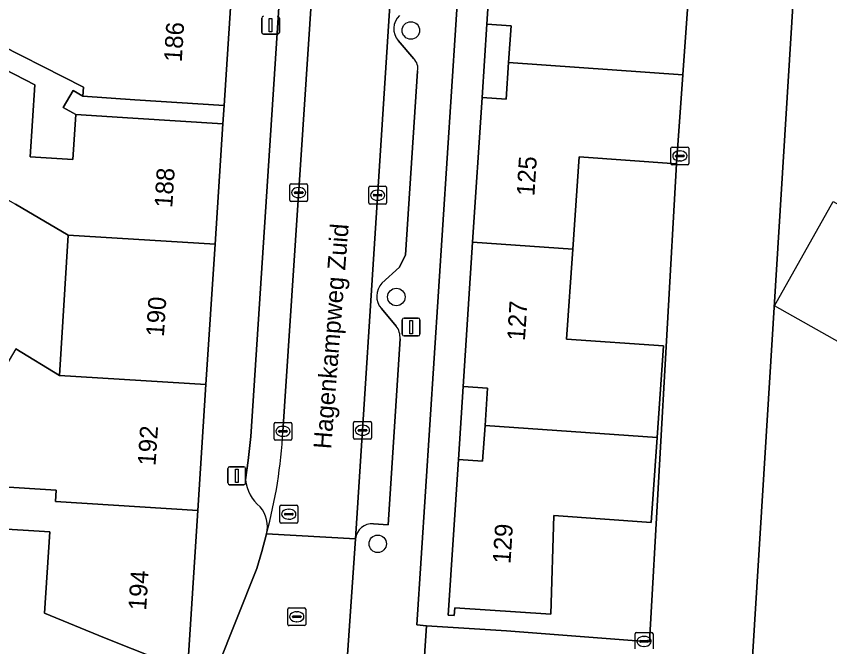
# Model space of a CAD drawing. Extents: x 160102 to 160934, y 382045 to 382923.
# Drawn here: x 160536.3 to 160581.82, y 382406.82 to 382442.11 of the extents above; entities that cross this region are included whole.
import ezdxf

# ---------------------------------------------------------------- set-up
doc = ezdxf.new("R2010")
doc.units = 0
for name, color, linetype in [('IMGEO_Boom', 7, 'Continuous'), ('IMGEO_Erf', 7, 'Continuous'), ('IMGEO_Kolk', 7, 'Continuous'), ('IMGEO_Lichtmast', 7, 'Continuous'), ('IMGEO_Openbare_ruimte_label', 7, 'Continuous'), ('IMGEO_Pand', 7, 'Continuous'), ('IMGEO_Pand_nummerreeks', 7, 'Continuous'), ('IMGEO_Pand_vergunning_verleend', 7, 'Continuous'), ('IMGEO_Parkeervlak_open', 7, 'Continuous'), ('IMGEO_Rijbaan_lokaal_open', 7, 'Continuous'), ('IMGEO_Rioolput', 7, 'Continuous'), ('IMGEO_Voetpad_open', 7, 'Continuous')]:
    doc.layers.add(name, color=color, linetype=linetype)

msp = doc.modelspace()

# ---------------------------------------------------------------- linework, layer by layer
at = {"layer": 'IMGEO_Boom'}
for centre in [(160558.379, 382441.313), (160557.566, 382426.398), (160556.526, 382412.584)]:
    msp.add_circle(centre, 0.489, dxfattribs=at)
at = {"layer": 'IMGEO_Erf'}
for points in [[(160562.832, 382471.504), (160558.716, 382408.042), (160559.249, 382407.996), (160563.732, 382407.708), (160571.729, 382407.102), (160573.238, 382433.856), (160567.798, 382434.239), (160567.433, 382429.064), (160567.079, 382424.039), (160572.519, 382423.656), (160572.157, 382418.525), (160571.823, 382413.781), (160566.383, 382414.164), (160566.203, 382408.653), (160560.834, 382409.005), (160560.805, 382408.565), (160560.475, 382408.586), (160561.047, 382417.304), (160561.305, 382421.38), (160561.833, 382429.459), (160562.363, 382437.563), (160562.623, 382441.664), (160563.149, 382449.777)], [(160609.795, 382441.666), (160575.28, 382462.823), (160575.021, 382459.145), (160574.688, 382454.416), (160569.245, 382454.799), (160568.863, 382449.374), (160568.5, 382444.219), (160573.941, 382443.836), (160574.329, 382448.711), (160580.077, 382448.126), (160577.211, 382401.721)], [(160534.464, 382439.736), (160537.338, 382438.276), (160537.086, 382434.242), (160539.471, 382434.093), (160539.628, 382436.605), (160538.929, 382437.008), (160539.479, 382437.958), (160540.026, 382437.641), (160540.055, 382438.138), (160534.319, 382441.052)], [(160536.278, 382423.502), (160538.719, 382422.011), (160539.207, 382429.855), (160536.261, 382431.591)], [(160545.873, 382405.467), (160541.232, 382407.327), (160537.889, 382408.7), (160538.173, 382413.251), (160531.848, 382413.645)]]:
    msp.add_lwpolyline(points, dxfattribs=at)
for points in [[(160562.623, 382441.664), (160562.363, 382437.563), (160563.711, 382437.475), (160563.846, 382439.522), (160563.982, 382441.576)], [(160561.305, 382421.38), (160561.047, 382417.304), (160562.394, 382417.216), (160562.527, 382419.204), (160562.666, 382421.291)]]:
    msp.add_lwpolyline(points, close=True, dxfattribs=at)
at = {"layer": 'IMGEO_Kolk'}
for p, q in [((160572.928, 382433.864), (160572.928, 382434.716)), ((160573.003, 382434.79), (160573.855, 382434.79)), ((160573.929, 382434.716), (160573.929, 382433.864)), ((160573.187, 382434.284), (160573.187, 382434.296)), ((160573.625, 382434.247), (160573.227, 382434.247)), ((160573.23, 382434.333), (160573.628, 382434.333)), ((160573.416, 382434.57), (160573.441, 382434.57)), ((160573.671, 382434.296), (160573.671, 382434.284)), ((160573.855, 382433.79), (160573.003, 382433.79)), ((160573.439, 382434.01), (160573.414, 382434.01)), ((160551.601, 382431.811), (160551.601, 382432.663)), ((160551.676, 382432.737), (160552.528, 382432.737)), ((160552.089, 382432.517), (160552.114, 382432.517)), ((160552.602, 382432.663), (160552.602, 382431.811)), ((160556.02, 382431.666), (160556.02, 382432.518)), ((160556.095, 382432.592), (160556.947, 382432.592)), ((160557.021, 382432.518), (160557.021, 382431.666)), ((160551.86, 382432.231), (160551.86, 382432.243)), ((160552.298, 382432.194), (160551.9, 382432.194)), ((160551.903, 382432.28), (160552.301, 382432.28)), ((160552.112, 382431.957), (160552.087, 382431.957)), ((160552.344, 382432.243), (160552.344, 382432.231)), ((160556.279, 382432.086), (160556.279, 382432.098)), ((160556.717, 382432.049), (160556.319, 382432.049)), ((160556.322, 382432.135), (160556.72, 382432.135)), ((160556.508, 382432.372), (160556.533, 382432.372)), ((160556.763, 382432.098), (160556.763, 382432.086)), ((160552.528, 382431.737), (160551.676, 382431.737)), ((160556.947, 382431.592), (160556.095, 382431.592)), ((160556.531, 382431.812), (160556.506, 382431.812)), ((160550.722, 382418.451), (160550.722, 382419.303)), ((160550.797, 382419.377), (160551.649, 382419.377)), ((160551.723, 382419.303), (160551.723, 382418.451)), ((160555.171, 382418.51), (160555.171, 382419.362)), ((160555.246, 382419.436), (160556.098, 382419.436)), ((160555.659, 382419.216), (160555.684, 382419.216)), ((160556.172, 382419.362), (160556.172, 382418.51)), ((160550.981, 382418.871), (160550.981, 382418.883)), ((160551.419, 382418.834), (160551.021, 382418.834)), ((160551.024, 382418.92), (160551.422, 382418.92)), ((160551.21, 382419.157), (160551.235, 382419.157)), ((160551.465, 382418.883), (160551.465, 382418.871)), ((160555.43, 382418.93), (160555.43, 382418.942)), ((160555.868, 382418.893), (160555.47, 382418.893)), ((160555.473, 382418.979), (160555.871, 382418.979)), ((160555.914, 382418.942), (160555.914, 382418.93)), ((160551.649, 382418.377), (160550.797, 382418.377)), ((160551.233, 382418.597), (160551.208, 382418.597)), ((160556.098, 382418.436), (160555.246, 382418.436)), ((160555.682, 382418.656), (160555.657, 382418.656)), ((160551.495, 382408.075), (160551.495, 382408.927)), ((160551.57, 382409.001), (160552.422, 382409.001)), ((160551.983, 382408.781), (160552.008, 382408.781)), ((160552.496, 382408.927), (160552.496, 382408.075)), ((160551.754, 382408.495), (160551.754, 382408.507)), ((160552.192, 382408.458), (160551.794, 382408.458)), ((160551.797, 382408.544), (160552.195, 382408.544)), ((160552.238, 382408.507), (160552.238, 382408.495)), ((160552.422, 382408.001), (160551.57, 382408.001)), ((160552.006, 382408.221), (160551.981, 382408.221)), ((160570.926, 382406.695), (160570.926, 382407.547)), ((160571.001, 382407.621), (160571.853, 382407.621)), ((160571.414, 382407.401), (160571.439, 382407.401)), ((160571.927, 382407.547), (160571.927, 382406.695)), ((160571.185, 382407.115), (160571.185, 382407.127)), ((160571.623, 382407.078), (160571.225, 382407.078)), ((160571.228, 382407.164), (160571.626, 382407.164)), ((160571.669, 382407.127), (160571.669, 382407.115)), ((160571.437, 382406.841), (160571.412, 382406.841))]:
    msp.add_line(p, q, dxfattribs=at)
for points in [[(160572.928, 382433.864), (160572.928, 382434.716)], [(160573.003, 382434.79), (160573.855, 382434.79)], [(160573.929, 382434.716), (160573.929, 382433.864)], [(160573.855, 382433.79), (160573.003, 382433.79)], [(160551.601, 382431.811), (160551.601, 382432.663)], [(160551.676, 382432.737), (160552.528, 382432.737)], [(160552.602, 382432.663), (160552.602, 382431.811)], [(160556.02, 382431.666), (160556.02, 382432.518)], [(160556.095, 382432.592), (160556.947, 382432.592)], [(160557.021, 382432.518), (160557.021, 382431.666)], [(160552.528, 382431.737), (160551.676, 382431.737)], [(160556.947, 382431.592), (160556.095, 382431.592)], [(160550.722, 382418.451), (160550.722, 382419.303)], [(160550.797, 382419.377), (160551.649, 382419.377)], [(160551.723, 382419.303), (160551.723, 382418.451)], [(160555.171, 382418.51), (160555.171, 382419.362)], [(160555.246, 382419.436), (160556.098, 382419.436)], [(160556.172, 382419.362), (160556.172, 382418.51)], [(160551.649, 382418.377), (160550.797, 382418.377)], [(160556.098, 382418.436), (160555.246, 382418.436)], [(160551.495, 382408.075), (160551.495, 382408.927)], [(160551.57, 382409.001), (160552.422, 382409.001)], [(160552.496, 382408.927), (160552.496, 382408.075)], [(160552.422, 382408.001), (160551.57, 382408.001)], [(160570.926, 382406.695), (160570.926, 382407.547)], [(160571.001, 382407.621), (160571.853, 382407.621)], [(160571.927, 382407.547), (160571.927, 382406.695)]]:
    msp.add_lwpolyline(points, dxfattribs=at)
for centre, radius, start, end in [((160573.005, 382434.714), 0.0765, 91.552, 178.448), ((160573.005, 382434.714), 0.0765, 91.552, 178.448), ((160573.853, 382434.714), 0.0765, 1.552, 88.448), ((160573.853, 382434.714), 0.0765, 1.552, 88.448), ((160573.227, 382434.293), 0.0403, 85.8775, 175.7526), ((160573.224, 382434.283), 0.0366, 178.938, 274.7102), ((160573.628, 382434.29), 0.043, 264.8664, 352.4533), ((160573.632, 382434.295), 0.0386, 1.7309, 96.639), ((160573.005, 382433.866), 0.0765, 181.552, 268.448), ((160573.005, 382433.866), 0.0765, 181.552, 268.448), ((160573.853, 382433.866), 0.0765, 271.552, 358.448), ((160573.853, 382433.866), 0.0765, 271.552, 358.448), ((160551.678, 382432.661), 0.0765, 91.552, 178.448), ((160551.678, 382432.661), 0.0765, 91.552, 178.448), ((160552.526, 382432.661), 0.0765, 1.552, 88.448), ((160552.526, 382432.661), 0.0765, 1.552, 88.448), ((160556.097, 382432.516), 0.0765, 91.552, 178.448), ((160556.097, 382432.516), 0.0765, 91.552, 178.448), ((160556.945, 382432.516), 0.0765, 1.552, 88.448), ((160556.945, 382432.516), 0.0765, 1.552, 88.448), ((160551.9, 382432.24), 0.0403, 85.8775, 175.7526), ((160551.897, 382432.23), 0.0366, 178.938, 274.7102), ((160552.301, 382432.237), 0.043, 264.8664, 352.4533), ((160552.305, 382432.242), 0.0386, 1.7309, 96.639), ((160556.319, 382432.095), 0.0403, 85.8775, 175.7526), ((160556.316, 382432.085), 0.0366, 178.938, 274.7102), ((160556.72, 382432.092), 0.043, 264.8664, 352.4533), ((160556.724, 382432.097), 0.0386, 1.7309, 96.639), ((160551.678, 382431.813), 0.0765, 181.552, 268.448), ((160551.678, 382431.813), 0.0765, 181.552, 268.448), ((160552.526, 382431.813), 0.0765, 271.552, 358.448), ((160552.526, 382431.813), 0.0765, 271.552, 358.448), ((160556.097, 382431.668), 0.0765, 181.552, 268.448), ((160556.097, 382431.668), 0.0765, 181.552, 268.448), ((160556.945, 382431.668), 0.0765, 271.552, 358.448), ((160556.945, 382431.668), 0.0765, 271.552, 358.448), ((160550.799, 382419.301), 0.0765, 91.552, 178.448), ((160550.799, 382419.301), 0.0765, 91.552, 178.448), ((160551.647, 382419.301), 0.0765, 1.552, 88.448), ((160551.647, 382419.301), 0.0765, 1.552, 88.448), ((160555.248, 382419.36), 0.0765, 91.552, 178.448), ((160555.248, 382419.36), 0.0765, 91.552, 178.448), ((160556.096, 382419.36), 0.0765, 1.552, 88.448), ((160556.096, 382419.36), 0.0765, 1.552, 88.448), ((160551.021, 382418.88), 0.0403, 85.8775, 175.7526), ((160551.018, 382418.87), 0.0366, 178.938, 274.7102), ((160551.422, 382418.877), 0.043, 264.8664, 352.4533), ((160551.426, 382418.882), 0.0386, 1.7309, 96.639), ((160555.47, 382418.939), 0.0403, 85.8775, 175.7526), ((160555.467, 382418.929), 0.0366, 178.938, 274.7102), ((160555.871, 382418.936), 0.043, 264.8664, 352.4533), ((160555.875, 382418.941), 0.0386, 1.7309, 96.639), ((160550.799, 382418.453), 0.0765, 181.552, 268.448), ((160550.799, 382418.453), 0.0765, 181.552, 268.448), ((160551.647, 382418.453), 0.0765, 271.552, 358.448), ((160551.647, 382418.453), 0.0765, 271.552, 358.448), ((160555.248, 382418.512), 0.0765, 181.552, 268.448), ((160555.248, 382418.512), 0.0765, 181.552, 268.448), ((160556.096, 382418.512), 0.0765, 271.552, 358.448), ((160556.096, 382418.512), 0.0765, 271.552, 358.448), ((160551.572, 382408.925), 0.0765, 91.552, 178.448), ((160551.572, 382408.925), 0.0765, 91.552, 178.448), ((160552.42, 382408.925), 0.0765, 1.552, 88.448), ((160552.42, 382408.925), 0.0765, 1.552, 88.448), ((160551.794, 382408.504), 0.0403, 85.8775, 175.7526), ((160551.791, 382408.494), 0.0366, 178.938, 274.7102), ((160552.195, 382408.501), 0.043, 264.8664, 352.4533), ((160552.199, 382408.506), 0.0386, 1.7309, 96.639), ((160551.572, 382408.077), 0.0765, 181.552, 268.448), ((160551.572, 382408.077), 0.0765, 181.552, 268.448), ((160552.42, 382408.077), 0.0765, 271.552, 358.448), ((160552.42, 382408.077), 0.0765, 271.552, 358.448), ((160571.003, 382407.545), 0.0765, 91.552, 178.448), ((160571.003, 382407.545), 0.0765, 91.552, 178.448), ((160571.851, 382407.545), 0.0765, 1.552, 88.448), ((160571.851, 382407.545), 0.0765, 1.552, 88.448), ((160571.225, 382407.124), 0.0403, 85.8775, 175.7526), ((160571.222, 382407.114), 0.0366, 178.938, 274.7102), ((160571.626, 382407.121), 0.043, 264.8664, 352.4533), ((160571.63, 382407.126), 0.0386, 1.7309, 96.639)]:
    msp.add_arc(centre, radius, start, end, dxfattribs=at)
for centre, major_axis, ratio, start_param, end_param in [((160573.415, 382434.29), (-0.387, 0.002), 0.722429, 4.712389, 7.853982), ((160573.44, 382434.29), (-0.39, 0.002), 0.717154, 1.570796, 4.712389), ((160552.088, 382432.237), (-0.387, 0.002), 0.722429, 4.712389, 7.853982), ((160552.113, 382432.237), (-0.39, 0.002), 0.717154, 1.570796, 4.712389), ((160556.507, 382432.092), (-0.387, 0.002), 0.722429, 4.712389, 7.853982), ((160556.532, 382432.092), (-0.39, 0.002), 0.717154, 1.570796, 4.712389), ((160555.658, 382418.936), (-0.387, 0.002), 0.722429, 4.712389, 7.853982), ((160555.683, 382418.936), (-0.39, 0.002), 0.717154, 1.570796, 4.712389), ((160551.209, 382418.877), (-0.387, 0.002), 0.722429, 4.712389, 7.853982), ((160551.234, 382418.877), (-0.39, 0.002), 0.717154, 1.570796, 4.712389), ((160551.982, 382408.501), (-0.387, 0.002), 0.722429, 4.712389, 7.853982), ((160552.007, 382408.501), (-0.39, 0.002), 0.717154, 1.570796, 4.712389), ((160571.413, 382407.121), (-0.387, 0.002), 0.722429, 4.712389, 7.853982), ((160571.438, 382407.121), (-0.39, 0.002), 0.717154, 1.570796, 4.712389)]:
    msp.add_ellipse(centre, major_axis=major_axis, ratio=ratio, start_param=start_param, end_param=end_param, dxfattribs=at)
at = {"layer": 'IMGEO_Lichtmast'}
for p, q in [((160550.033, 382441.208), (160550.033, 382442.008)), ((160550.033, 382442.008), (160550.033, 382441.208)), ((160551.023, 382442.008), (160551.023, 382441.208)), ((160551.023, 382441.208), (160551.023, 382442.008)), ((160550.923, 382441.108), (160550.133, 382441.108)), ((160550.133, 382441.108), (160550.923, 382441.108)), ((160557.995, 382425.214), (160558.785, 382425.214)), ((160558.785, 382425.214), (160557.995, 382425.214)), ((160557.895, 382424.314), (160557.895, 382425.114)), ((160557.895, 382425.114), (160557.895, 382424.314)), ((160558.885, 382425.114), (160558.885, 382424.314)), ((160558.885, 382424.314), (160558.885, 382425.114)), ((160558.785, 382424.214), (160557.995, 382424.214)), ((160557.995, 382424.214), (160558.785, 382424.214)), ((160548.139, 382415.992), (160548.139, 382416.792)), ((160548.139, 382416.792), (160548.139, 382415.992)), ((160548.239, 382416.892), (160549.029, 382416.892)), ((160549.029, 382416.892), (160548.239, 382416.892)), ((160549.129, 382416.792), (160549.129, 382415.992)), ((160549.129, 382415.992), (160549.129, 382416.792)), ((160549.029, 382415.892), (160548.239, 382415.892)), ((160548.239, 382415.892), (160549.029, 382415.892))]:
    msp.add_line(p, q, dxfattribs=at)
for points in [[(160550.453, 382441.983), (160550.603, 382441.983), (160550.603, 382441.233), (160550.453, 382441.233), (160550.453, 382441.983)], [(160558.315, 382425.089), (160558.465, 382425.089), (160558.465, 382424.339), (160558.315, 382424.339), (160558.315, 382425.089)], [(160548.559, 382416.767), (160548.709, 382416.767), (160548.709, 382416.017), (160548.559, 382416.017), (160548.559, 382416.767)]]:
    msp.add_lwpolyline(points, dxfattribs=at)
for centre, start, end in [((160550.133, 382442.008), 90, 180), ((160550.133, 382442.008), 90, 180), ((160550.923, 382442.008), 0, 90), ((160550.923, 382442.008), 360, 90), ((160550.133, 382441.208), 180, 270), ((160550.133, 382441.208), 180, 270), ((160550.923, 382441.208), 270, 0), ((160550.923, 382441.208), 270, 0), ((160557.995, 382425.114), 90, 180), ((160557.995, 382425.114), 90, 180), ((160558.785, 382425.114), 0, 90), ((160558.785, 382425.114), 360, 90), ((160557.995, 382424.314), 180, 270), ((160557.995, 382424.314), 180, 270), ((160558.785, 382424.314), 270, 0), ((160558.785, 382424.314), 270, 0), ((160548.239, 382416.792), 90, 180), ((160548.239, 382416.792), 90, 180), ((160549.029, 382416.792), 0, 90), ((160549.029, 382416.792), 360, 90), ((160548.239, 382415.992), 180, 270), ((160548.239, 382415.992), 180, 270), ((160549.029, 382415.992), 270, 0), ((160549.029, 382415.992), 270, 0)]:
    msp.add_arc(centre, 0.1, start, end, dxfattribs=at)
at = {"layer": 'IMGEO_Pand'}
for points in [[(160563.846, 382439.522), (160573.589, 382438.835), (160573.941, 382443.836), (160568.5, 382444.219), (160568.863, 382449.374), (160563.149, 382449.777), (160562.623, 382441.664), (160563.982, 382441.576)], [(160548.373, 382444.043), (160540.453, 382444.536), (160536.252, 382446.67), (160535.32, 382444.837), (160536.053, 382444.464), (160534.319, 382441.052), (160540.055, 382438.138), (160540.026, 382437.641), (160542.934, 382437.43), (160547.924, 382437.119)], [(160547.857, 382436.093), (160542.817, 382436.407), (160539.628, 382436.605), (160539.471, 382434.093), (160537.086, 382434.242), (160537.338, 382438.276), (160534.464, 382439.736), (160531.656, 382434.208), (160536.261, 382431.591), (160539.207, 382429.855), (160547.42, 382429.344)], [(160563.846, 382439.522), (160563.711, 382437.475), (160562.363, 382437.563), (160561.833, 382429.459), (160567.433, 382429.064), (160567.798, 382434.239), (160573.238, 382433.856), (160573.589, 382438.835)], [(160539.207, 382429.855), (160538.719, 382422.011), (160546.912, 382421.5), (160547.42, 382429.344)], [(160562.527, 382419.204), (160572.157, 382418.525), (160572.519, 382423.656), (160567.079, 382424.039), (160567.433, 382429.064), (160561.833, 382429.459), (160561.305, 382421.38), (160562.666, 382421.291)], [(160531.994, 382415.99), (160538.537, 382415.581), (160538.497, 382414.944), (160546.455, 382414.446), (160546.912, 382421.5), (160538.719, 382422.011), (160536.278, 382423.502), (160533.389, 382418.611), (160532.162, 382418.687)], [(160562.527, 382419.204), (160562.394, 382417.216), (160561.047, 382417.304), (160560.475, 382408.586), (160560.805, 382408.565), (160560.834, 382409.005), (160566.203, 382408.653), (160566.383, 382414.164), (160571.823, 382413.781), (160572.157, 382418.525)], [(160531.994, 382415.99), (160531.848, 382413.645), (160538.173, 382413.251), (160537.889, 382408.7), (160541.232, 382407.327), (160545.873, 382405.467), (160546.455, 382414.446), (160538.497, 382414.944), (160538.537, 382415.581)]]:
    msp.add_lwpolyline(points, close=True, dxfattribs=at)
at = {"layer": 'IMGEO_Pand_vergunning_verleend'}
msp.add_lwpolyline([(160578.727, 382425.893), (160582.013, 382431.732), (160583.61, 382430.833), (160599.953, 382421.634), (160596.667, 382415.795)], close=True, dxfattribs=at)
at = {"layer": 'IMGEO_Parkeervlak_open'}
for points in [[(160551.224, 382418.877), (160553.631, 382455.483), (160553.841, 382458.676), (160554.744, 382472.411), (160556.559, 382500), (160556.719, 382502.436)], [(160556.039, 382501.065), (160555.032, 382500.223), (160554.838, 382500), (160554.707, 382499.509), (160552.954, 382472.613), (160549.433, 382418.593), (160549.277, 382417.249), (160549.131, 382416.166)], [(160559.093, 382471.97), (160558.217, 382458.388), (160558.011, 382455.195), (160555.279, 382412.858)], [(160558.54, 382439.734), (160557.677, 382440.742)], [(160556.761, 382427.169), (160557.748, 382428.059), (160558.083, 382428.757), (160558.75, 382439.028)], [(160557.56, 382424.772), (160556.73, 382425.746)], [(160556.289, 382413.707), (160557.102, 382413.645), (160557.774, 382424.055)]]:
    msp.add_lwpolyline(points, dxfattribs=at)
for centre, radius, start, end in [((160558.425, 382441.414), 1.006, 132.4991, 221.9096), ((160558.036, 382439.2), 0.734, 346.4611, 46.6692), ((160557.519, 382426.441), 1.051, 136.1369, 221.3671), ((160556.662, 382424.113), 1.114, 356.9953, 36.2418), ((160522.7, 382420.487), 28.569, 345.0861, 356.7699), ((160551.384, 382416.407), 2.266, 186.1003, 230.8342), ((160548.606, 382413.536), 1.748, 346.6993, 39.5879), ((160556.225, 382412.758), 0.952, 86.1601, 173.9403)]:
    msp.add_arc(centre, radius, start, end, dxfattribs=at)
at = {"layer": 'IMGEO_Rijbaan_lokaal_open'}
for points in [[(160550.307, 382413.134), (160555.279, 382412.858), (160558.011, 382455.195), (160553.631, 382455.483), (160551.224, 382418.877)], [(160554.791, 382405.833), (160555.279, 382412.858), (160550.307, 382413.134), (160550.046, 382412.148), (160549.757, 382411.194), (160546.416, 382402.829)]]:
    msp.add_lwpolyline(points, dxfattribs=at)
msp.add_lwpolyline([(160580.077, 382448.126), (160574.329, 382448.711), (160573.941, 382443.836), (160573.589, 382438.835), (160573.238, 382433.856), (160571.729, 382407.102), (160563.732, 382407.708), (160559.249, 382407.996), (160558.887, 382402.35), (160562.694, 382402.095), (160565.545, 382401.922), (160571.251, 382398.569), (160574.304, 382396.803), (160577.211, 382401.721)], close=True, dxfattribs=at)
msp.add_arc((160522.7, 382420.487), 28.569, 345.0861, 356.7699, dxfattribs=at)
at = {"layer": 'IMGEO_Rioolput'}
for p, q in [((160551.049, 382413.815), (160551.049, 382414.667)), ((160551.124, 382414.741), (160551.976, 382414.741)), ((160552.05, 382414.667), (160552.05, 382413.815)), ((160551.308, 382414.235), (160551.308, 382414.247)), ((160551.746, 382414.198), (160551.348, 382414.198)), ((160551.351, 382414.284), (160551.749, 382414.284)), ((160551.537, 382414.521), (160551.562, 382414.521)), ((160551.792, 382414.247), (160551.792, 382414.235)), ((160551.976, 382413.741), (160551.124, 382413.741)), ((160551.56, 382413.961), (160551.535, 382413.961))]:
    msp.add_line(p, q, dxfattribs=at)
for points in [[(160551.049, 382413.815), (160551.049, 382414.667)], [(160551.124, 382414.741), (160551.976, 382414.741)], [(160552.05, 382414.667), (160552.05, 382413.815)], [(160551.976, 382413.741), (160551.124, 382413.741)]]:
    msp.add_lwpolyline(points, dxfattribs=at)
for centre, radius, start, end in [((160551.126, 382414.665), 0.0765, 91.552, 178.448), ((160551.126, 382414.665), 0.0765, 91.552, 178.448), ((160551.974, 382414.665), 0.0765, 1.552, 88.448), ((160551.974, 382414.665), 0.0765, 1.552, 88.448), ((160551.348, 382414.244), 0.0403, 85.8775, 175.7526), ((160551.345, 382414.234), 0.0366, 178.938, 274.7102), ((160551.749, 382414.241), 0.043, 264.8664, 352.4533), ((160551.753, 382414.246), 0.0386, 1.7309, 96.639), ((160551.126, 382413.817), 0.0765, 181.552, 268.448), ((160551.126, 382413.817), 0.0765, 181.552, 268.448), ((160551.974, 382413.817), 0.0765, 271.552, 358.448), ((160551.974, 382413.817), 0.0765, 271.552, 358.448)]:
    msp.add_arc(centre, radius, start, end, dxfattribs=at)
for centre, major_axis, ratio, start_param, end_param in [((160551.536, 382414.241), (-0.387, 0.002), 0.722429, 4.712389, 7.853982), ((160551.561, 382414.241), (-0.39, 0.002), 0.717154, 1.570796, 4.712389)]:
    msp.add_ellipse(centre, major_axis=major_axis, ratio=ratio, start_param=start_param, end_param=end_param, dxfattribs=at)
at = {"layer": 'IMGEO_Voetpad_open'}
for points in [[(160552.545, 382508.49), (160552.091, 382501.5), (160551.994, 382500), (160551.645, 382494.629), (160551.581, 382493.562), (160551.127, 382486.559), (160550.693, 382479.851), (160550.242, 382472.897), (160549.766, 382465.549), (160549.274, 382457.948), (160548.825, 382451.031), (160548.373, 382444.043), (160547.924, 382437.119), (160547.857, 382436.093), (160547.42, 382429.344), (160546.912, 382421.5), (160546.455, 382414.446), (160545.873, 382405.467)], [(160558.887, 382402.35), (160559.249, 382407.996), (160558.716, 382408.042), (160562.832, 382471.504), (160563.138, 382478.974), (160564.171, 382478.904), (160564.791, 382489.095), (160565.01, 382492.688), (160565.455, 382500), (160565.683, 382503.748), (160561.879, 382503.99), (160561.16, 382503.138), (160561.099, 382502.496), (160563.447, 382502.388), (160563.299, 382500), (160562.008, 382479.189), (160560.589, 382479.258), (160560.13, 382472.203), (160559.092, 382472.271), (160559.093, 382471.97)], [(160549.131, 382416.166), (160549.277, 382417.249), (160549.433, 382418.593), (160552.954, 382472.613), (160554.707, 382499.509), (160554.838, 382500), (160555.032, 382500.223), (160556.039, 382501.065)], [(160557.677, 382440.742), (160558.54, 382439.734)], [(160558.75, 382439.028), (160558.083, 382428.757), (160557.748, 382428.059), (160556.761, 382427.169)], [(160556.73, 382425.746), (160557.56, 382424.772)], [(160557.774, 382424.055), (160557.102, 382413.645), (160556.289, 382413.707)], [(160546.416, 382402.829), (160549.757, 382411.194), (160550.046, 382412.148), (160550.307, 382413.134)], [(160555.279, 382412.858), (160554.791, 382405.833)]]:
    msp.add_lwpolyline(points, dxfattribs=at)
msp.add_lwpolyline([(160547.924, 382437.119), (160542.934, 382437.43), (160540.026, 382437.641), (160539.479, 382437.958), (160538.929, 382437.008), (160539.628, 382436.605), (160542.817, 382436.407), (160547.857, 382436.093)], close=True, dxfattribs=at)
for centre, radius, start, end in [((160558.425, 382441.414), 1.006, 132.4991, 221.9096), ((160558.036, 382439.2), 0.734, 346.4611, 46.6692), ((160557.519, 382426.441), 1.051, 136.1369, 221.3671), ((160556.662, 382424.113), 1.114, 356.9953, 36.2418), ((160551.384, 382416.407), 2.266, 186.1003, 230.8342), ((160548.606, 382413.536), 1.748, 346.6993, 39.5879), ((160556.225, 382412.758), 0.952, 86.1601, 173.9403)]:
    msp.add_arc(centre, radius, start, end, dxfattribs=at)

# ---------------------------------------------------------------- texts
at = {"layer": 'IMGEO_Openbare_ruimte_label'}
msp.add_text('Hagenkampweg Zuid', height=1, rotation=85.5266, dxfattribs=at).set_placement((160553.917, 382417.862))
at = {"layer": 'IMGEO_Pand_nummerreeks'}
for s, rotation, p in [('186', 86.2932, (160545.556, 382439.525)), ('125', 86.2595, (160565.287, 382432.012)), ('188', 86.2932, (160545.026, 382431.368)), ('190', 86.2935, (160544.558, 382424.152)), ('127', 86.2595, (160564.758, 382423.92)), ('192', 86.2935, (160544.09, 382416.931)), ('129', 86.2461, (160563.95, 382411.445)), ('194', 86.2935, (160543.566, 382408.835))]:
    msp.add_text(s, height=1, rotation=rotation, dxfattribs=at).set_placement(p)

doc.saveas('drawing.dxf')
